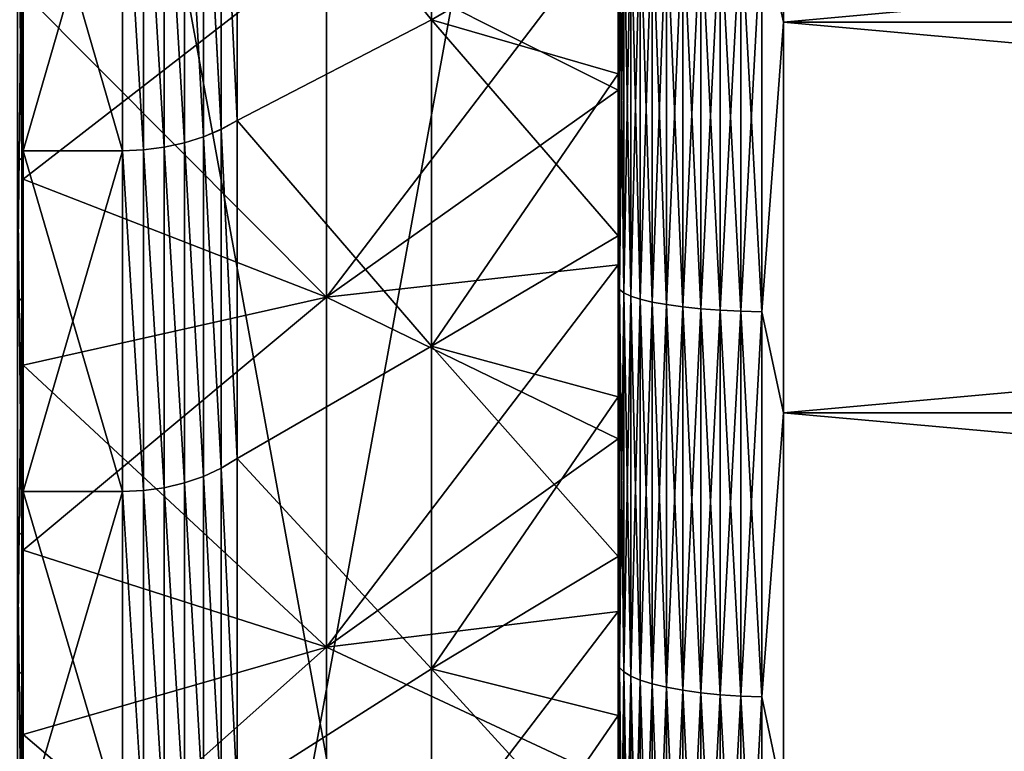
# Model space of a CAD drawing. Header units: metres. Extents: x -2 to 85, y -75 to 96.
# Tile 335 of 444: x 68.34 to 71.32, y 22.98 to 25.2. Entities that reach past the tile are written whole.
import ezdxf

# ---------------------------------------------------------------- set-up
doc = ezdxf.new("R2010")
doc.units = ezdxf.units.M
doc.layers.add('solid_20204500', color=7, linetype='CONTINUOUS')

msp = doc.modelspace()

# ---------------------------------------------------------------- linework, layer by layer
at = {"layer": 'solid_20204500'}
for points in [[(68.349998, 28, 9.005123), (68.349998, 19.787594, 17.906601), (68.349998, 18.844231, 17.443087)], [(68.349998, 18.144573, 9.005123), (68.349998, 28, 9.005123), (68.349998, 18.844231, 17.443087)], [(68.349998, 28, 9.005123), (68.349998, 20.754349, 18.319115), (68.349998, 19.787594, 17.906601)], [(68.349998, 28, 9.005123), (68.349998, 21.741369, 18.679373), (68.349998, 20.754349, 18.319115)], [(68.349998, 28, 9.005123), (68.349998, 22.746552, 18.986609), (68.349998, 21.741369, 18.679373)], [(68.349998, 28, 9.005123), (68.349998, 23.766697, 19.239765), (68.349998, 22.746552, 18.986609)], [(68.349998, 28, 9.005123), (68.349998, 24.798521, 19.438105), (68.349998, 23.766697, 19.239765)], [(68.349998, 28, 9.005123), (68.349998, 25.839821, 19.581205), (68.349998, 24.798521, 19.438105)], [(68.349998, 28, -9.005123), (68.349998, 18.144573, -9.005123), (68.349998, 27.937521, -19.699886)], [(70.150002, 28, 9.036542), (68.349998, 28, 9.005123), (68.349998, 18.144573, 9.005123)], [(70.150002, 28, 9.036542), (68.349998, 18.144573, 9.005123), (70.150002, 18.113153, 9.036542)], [(70.150002, 18.113153, -9.036542), (68.349998, 18.144573, -9.005123), (68.349998, 28, -9.005123)], [(70.150002, 18.113153, -9.036542), (68.349998, 28, -9.005123), (70.150002, 28, -9.036542)], [(70.150002, 28, 9.036542), (70.150002, 18.113153, 9.036542), (70.150002, 27.506592, 18.369175)], [(70.150002, 28, -9.036542), (70.150002, 25.523558, -18.208178), (70.150002, 25.031761, -18.134501)], [(70.150002, 28, -9.036542), (70.150002, 25.031761, -18.134501), (70.150002, 24.541708, -18.047445)], [(70.150002, 28, -9.036542), (70.150002, 24.541708, -18.047445), (70.150002, 24.054199, -17.947178)], [(70.150002, 28, -9.036542), (70.150002, 24.054199, -17.947178), (70.150002, 23.570004, -17.833834)], [(70.150002, 28, -9.036542), (70.150002, 23.570004, -17.833834), (70.150002, 23.088615, -17.707296)], [(70.150002, 28, -9.036542), (70.150002, 23.088615, -17.707296), (70.150002, 22.610867, -17.567806)], [(70.150002, 28, -9.036542), (70.150002, 22.610867, -17.567806), (70.150002, 22.137463, -17.415543)], [(70.150002, 28, -9.036542), (70.150002, 22.137463, -17.415543), (70.150002, 21.667917, -17.250357)], [(70.150002, 28, -9.036542), (70.150002, 21.667917, -17.250357), (70.150002, 21.203083, -17.072565)], [(70.150002, 28, -9.036542), (70.150002, 21.203083, -17.072565), (70.150002, 20.743587, -16.882385)], [(70.150002, 28, -9.036542), (70.150002, 20.743587, -16.882385), (70.150002, 20.288984, -16.679638)], [(70.150002, 28, -9.036542), (70.150002, 20.288984, -16.679638), (70.150002, 19.840128, -16.464724)], [(70.150002, 28, -9.036542), (70.150002, 19.840128, -16.464724), (70.150002, 19.397573, -16.237877)], [(70.150002, 28, -9.036542), (70.150002, 19.397573, -16.237877), (70.150002, 18.960911, -15.998905)], [(70.150002, 28, -9.036542), (70.150002, 18.960911, -15.998905), (70.150002, 18.530994, -15.748288)], [(70.150002, 18.113153, -9.036542), (70.150002, 28, -9.036542), (70.150002, 18.530994, -15.748288)], [(68.349998, 18.144573, -9.005123), (68.349998, 26.887276, -19.668535), (68.349998, 27.937521, -19.699886)], [(70.150002, 18.113153, 9.036542), (70.150002, 27.009253, 18.349085), (70.150002, 27.506592, 18.369175)], [(70.150002, 18.113153, 9.036542), (70.150002, 26.513096, 18.315557), (70.150002, 27.009253, 18.349085)], [(68.349998, 18.144573, -9.005123), (68.349998, 25.839821, -19.581205), (68.349998, 26.887276, -19.668535)], [(70.150002, 18.113153, 9.036542), (70.150002, 26.017612, 18.268559), (70.150002, 26.513096, 18.315557)], [(70.585388, 25.486013, -23.360926), (70.650002, 26.379276, -23.444046), (70.650002, 25.188412, -23.331202)], [(70.585388, 25.486013, 23.360926), (70.650002, 25.188412, 23.331202), (70.650002, 26.379276, 23.444046)], [(83.727272, 25.188412, -23.331202), (70.650002, 25.188412, -23.331202), (70.650002, 26.379276, -23.444046)], [(83.727272, 26.379276, -23.444046), (83.727272, 25.188412, -23.331202), (70.650002, 26.379276, -23.444046)], [(83.727272, 26.379276, 23.444046), (70.650002, 26.379276, 23.444046), (70.650002, 25.188412, 23.331202)], [(83.727272, 25.188412, 23.331202), (83.727272, 26.379276, 23.444046), (70.650002, 25.188412, 23.331202)], [(68.997269, 25.922897, 19.44895), (69.585594, 26.191877, 18.887035), (69.585594, 25.195814, 18.765018)], [(70.150002, 25.523558, 18.208178), (69.585594, 25.195814, 18.765018), (69.585594, 26.191877, 18.887035)], [(70.150002, 18.113153, 9.036542), (70.150002, 25.523558, 18.208178), (70.150002, 26.017612, 18.268559)], [(68.332428, 25.912577, -23.024889), (68.345589, 25.918459, -22.960011), (68.345589, 24.776585, -22.827713)], [(68.332428, 24.767475, -22.892218), (68.332428, 25.912577, -23.024889), (68.345589, 24.776585, -22.827713)], [(68.345589, 24.776585, -22.827713), (68.345589, 25.918459, -22.960011), (68.349998, 25.261267, -22.824179)], [(68.948715, 25.898544, 19.487846), (68.948715, 24.86377, 19.348289), (68.895027, 25.878, 19.520744)], [(68.948715, 24.863758, -19.348288), (68.948715, 25.898533, -19.487844), (68.895027, 25.877983, -19.520742)], [(68.948715, 25.898533, -19.487844), (68.997269, 24.890787, -19.310846), (68.997269, 25.922897, -19.44895)], [(68.948715, 25.898544, 19.487846), (68.997269, 25.922897, 19.44895), (68.997269, 24.890787, 19.310846)], [(68.948715, 25.898544, 19.487846), (68.997269, 24.890787, 19.310846), (68.948715, 24.86377, 19.348289)], [(68.948715, 24.863758, -19.348288), (68.997269, 24.890787, -19.310846), (68.948715, 25.898533, -19.487844)], [(68.997269, 25.922897, -19.44895), (68.997269, 24.890787, -19.310846), (69.585594, 25.195818, -18.76502)], [(68.997269, 24.890787, 19.310846), (68.997269, 25.922897, 19.44895), (69.585594, 25.195814, 18.765018)], [(68.895027, 25.878, 19.520744), (68.895027, 24.840973, 19.379961), (68.837318, 25.861683, 19.5469)], [(68.895027, 24.840956, -19.379959), (68.895027, 25.877983, -19.520742), (68.837318, 25.861675, -19.5469)], [(68.948715, 24.86377, 19.348289), (68.895027, 24.840973, 19.379961), (68.895027, 25.878, 19.520744)], [(68.948715, 24.863758, -19.348288), (68.895027, 25.877983, -19.520742), (68.895027, 24.840956, -19.379959)], [(68.649818, 25.839846, 19.581209), (68.649818, 24.798668, 19.438145), (68.349998, 25.839821, 19.581205)], [(68.649818, 25.839846, -19.581209), (68.349998, 25.839821, -19.581205), (68.349998, 24.798521, -19.438105)], [(68.649818, 24.798668, -19.438145), (68.649818, 25.839846, -19.581209), (68.349998, 24.798521, -19.438105)], [(68.649818, 24.798668, 19.438145), (68.349998, 24.798521, 19.438105), (68.349998, 25.839821, 19.581205)], [(68.349998, 18.144573, -9.005123), (68.349998, 24.798521, -19.438105), (68.349998, 25.839821, -19.581205)], [(68.713669, 24.801579, -19.434475), (68.713669, 25.842485, -19.577381), (68.649818, 25.839846, -19.581209)], [(68.713669, 25.842484, 19.577381), (68.713669, 24.801575, 19.434475), (68.649818, 25.839846, 19.581209)], [(68.713669, 24.801575, 19.434475), (68.649818, 24.798668, 19.438145), (68.649818, 25.839846, 19.581209)], [(68.713669, 24.801579, -19.434475), (68.649818, 25.839846, -19.581209), (68.649818, 24.798668, -19.438145)], [(68.776535, 25.849808, 19.565884), (68.776535, 24.80969, 19.423416), (68.713669, 25.842484, 19.577381)], [(68.776535, 24.809679, -19.423414), (68.776535, 25.849796, -19.565882), (68.713669, 25.842485, -19.577381)], [(68.776535, 24.809679, -19.423414), (68.713669, 25.842485, -19.577381), (68.713669, 24.801579, -19.434475)], [(68.776535, 24.80969, 19.423416), (68.713669, 24.801575, 19.434475), (68.713669, 25.842484, 19.577381)], [(68.837318, 25.861683, 19.5469), (68.837318, 24.822865, 19.405142), (68.776535, 25.849808, 19.565884)], [(68.837318, 24.822859, -19.40514), (68.837318, 25.861675, -19.5469), (68.776535, 25.849796, -19.565882)], [(68.837318, 24.822865, 19.405142), (68.776535, 24.80969, 19.423416), (68.776535, 25.849808, 19.565884)], [(68.837318, 24.822859, -19.40514), (68.776535, 25.849796, -19.565882), (68.776535, 24.809679, -19.423414)], [(68.895027, 24.840973, 19.379961), (68.837318, 24.822865, 19.405142), (68.837318, 25.861683, 19.5469)], [(68.895027, 24.840956, -19.379959), (68.837318, 25.861675, -19.5469), (68.837318, 24.822859, -19.40514)], [(70.150002, 25.545208, -22.868614), (70.150002, 24.958549, -22.798), (70.150002, 25.51301, -20.097153)], [(70.150002, 25.545208, 22.868614), (70.150002, 25.51301, 20.097153), (70.150002, 24.982254, 20.024321)], [(70.150002, 24.958549, 22.798), (70.150002, 25.545208, 22.868614), (70.150002, 24.982254, 20.024321)], [(70.154274, 25.532082, 22.932854), (70.150002, 25.545208, 22.868614), (70.150002, 24.958549, 22.798)], [(70.154274, 25.532082, -22.932854), (70.150002, 24.958549, -22.798), (70.150002, 25.545208, -22.868614)], [(69.267471, 25.425953, -20.930193), (70.150002, 25.51301, -20.097153), (70.150002, 24.982254, -20.024321)], [(69.267471, 24.355864, 20.770628), (70.150002, 24.982254, 20.024321), (70.150002, 25.51301, 20.097153)], [(69.267471, 25.425892, 20.930185), (69.267471, 24.355864, 20.770628), (70.150002, 25.51301, 20.097153)], [(70.150002, 25.031761, -18.134501), (70.150002, 25.523558, -18.208178), (69.585594, 25.195818, -18.76502)], [(70.150002, 25.523558, 18.208178), (70.150002, 25.031761, 18.134501), (69.585594, 25.195814, 18.765018)], [(70.154274, 24.378323, 22.779154), (70.154274, 25.532082, 22.932854), (70.150002, 24.958549, 22.798)], [(70.154274, 25.532082, -22.932854), (70.154274, 24.378323, -22.779154), (70.150002, 24.958549, -22.798)], [(70.150002, 18.113153, 9.036542), (70.150002, 25.031761, 18.134501), (70.150002, 25.523558, 18.208178)], [(70.150002, 24.958549, -22.798), (70.150002, 24.982254, -20.024321), (70.150002, 25.51301, -20.097153)], [(70.167053, 25.525211, 22.996695), (70.154274, 25.532082, 22.932854), (70.154274, 24.378323, 22.779154)], [(70.167053, 24.36824, -22.842566), (70.154274, 24.378323, -22.779154), (70.154274, 25.532082, -22.932854)], [(70.167053, 25.525211, -22.996695), (70.167053, 24.36824, -22.842566), (70.154274, 25.532082, -22.932854)], [(70.167053, 24.36824, 22.842566), (70.167053, 25.525211, 22.996695), (70.154274, 24.378323, 22.779154)], [(70.18811, 25.518578, 23.058329), (70.167053, 25.525211, 22.996695), (70.167053, 24.36824, 22.842566)], [(70.18811, 24.358507, -22.903788), (70.167053, 24.36824, -22.842566), (70.167053, 25.525211, -22.996695)], [(70.18811, 25.518578, -23.058329), (70.18811, 24.358507, -22.903788), (70.167053, 25.525211, -22.996695)], [(70.18811, 24.358507, 22.903788), (70.18811, 25.518578, 23.058329), (70.167053, 24.36824, 22.842566)], [(70.217087, 25.512297, 23.116697), (70.18811, 25.518578, 23.058329), (70.18811, 24.358507, 22.903788)], [(70.217087, 24.349289, -22.961767), (70.18811, 24.358507, -22.903788), (70.18811, 25.518578, -23.058329)], [(70.217087, 25.512297, -23.116697), (70.217087, 24.349289, -22.961767), (70.18811, 25.518578, -23.058329)], [(70.217087, 24.349289, 22.961767), (70.217087, 25.512297, 23.116697), (70.18811, 24.358507, 22.903788)], [(70.253479, 25.506474, 23.170805), (70.217087, 25.512297, 23.116697), (70.217087, 24.349289, 22.961767)], [(70.253479, 24.340744, -23.015509), (70.217087, 24.349289, -22.961767), (70.217087, 25.512297, -23.116697)], [(70.253479, 25.506474, -23.170805), (70.253479, 24.340744, -23.015509), (70.217087, 25.512297, -23.116697)], [(70.253479, 24.340744, 23.015509), (70.253479, 25.506474, 23.170805), (70.217087, 24.349289, 22.961767)], [(70.296677, 25.501209, 23.219719), (70.253479, 25.506474, 23.170805), (70.253479, 24.340744, 23.015509)], [(70.296677, 24.333019, -23.064096), (70.253479, 24.340744, -23.015509), (70.253479, 25.506474, -23.170805)], [(70.296677, 25.501209, -23.219719), (70.296677, 24.333019, -23.064096), (70.253479, 25.506474, -23.170805)], [(68.332428, 24.341312, 22.827984), (68.345589, 24.351622, 22.76366), (68.345589, 25.490833, 22.917219)], [(68.332428, 25.483742, 22.981977), (68.332428, 24.341312, 22.827984), (68.345589, 25.490833, 22.917219)], [(68.345589, 25.490833, 22.917219), (68.345589, 24.351622, 22.76366), (68.349998, 25.423958, 22.843109)], [(70.296677, 24.333019, 23.064096), (70.296677, 25.501209, 23.219719), (70.253479, 24.340744, 23.015509)], [(70.345932, 25.496595, 23.262602), (70.296677, 25.501209, 23.219719), (70.296677, 24.333019, 23.064096)], [(70.345932, 24.326246, -23.106691), (70.296677, 24.333019, -23.064096), (70.296677, 25.501209, -23.219719)], [(70.345932, 25.496595, -23.262602), (70.345932, 24.326246, -23.106691), (70.296677, 25.501209, -23.219719)], [(70.345932, 24.326246, 23.106691), (70.345932, 25.496595, 23.262602), (70.296677, 24.333019, 23.064096)], [(70.400398, 25.492708, 23.298719), (70.345932, 25.496595, 23.262602), (70.345932, 24.326246, 23.106691)], [(70.400398, 24.320543, -23.142567), (70.345932, 24.326246, -23.106691), (70.345932, 25.496595, -23.262602)], [(70.400398, 25.492708, -23.298719), (70.400398, 24.320543, -23.142567), (70.345932, 25.496595, -23.262602)], [(70.400398, 24.320543, 23.142567), (70.400398, 25.492708, 23.298719), (70.345932, 24.326246, 23.106691)], [(70.459145, 25.489616, 23.327452), (70.400398, 25.492708, 23.298719), (70.400398, 24.320543, 23.142567)], [(70.459145, 24.316006, -23.171106), (70.400398, 24.320543, -23.142567), (70.400398, 25.492708, -23.298719)], [(70.459145, 25.489616, -23.327452), (70.459145, 24.316006, -23.171106), (70.400398, 25.492708, -23.298719)], [(70.459145, 24.316006, 23.171106), (70.459145, 25.489616, 23.327452), (70.400398, 24.320543, 23.142567)], [(70.521156, 25.487371, 23.348307), (70.459145, 25.489616, 23.327452), (70.459145, 24.316006, 23.171106)], [(70.521156, 24.312712, -23.191822), (70.459145, 24.316006, -23.171106), (70.459145, 25.489616, -23.327452)], [(70.521156, 25.487371, -23.348307), (70.521156, 24.312712, -23.191822), (70.459145, 25.489616, -23.327452)], [(70.521156, 24.312712, 23.191822), (70.521156, 25.487371, 23.348307), (70.459145, 24.316006, 23.171106)], [(70.585388, 25.486013, 23.360926), (70.521156, 25.487371, 23.348307), (70.521156, 24.312712, 23.191822)], [(70.585388, 24.310719, -23.204357), (70.521156, 24.312712, -23.191822), (70.521156, 25.487371, -23.348307)], [(70.585388, 25.486013, -23.360926), (70.585388, 24.310719, -23.204357), (70.521156, 25.487371, -23.348307)], [(70.585388, 24.310719, 23.204357), (70.585388, 25.486013, 23.360926), (70.521156, 24.312712, 23.191822)], [(70.585388, 25.486013, -23.360926), (70.650002, 25.188412, -23.331202), (70.585388, 24.310719, -23.204357)], [(70.585388, 24.310719, 23.204357), (70.650002, 25.188412, 23.331202), (70.585388, 25.486013, 23.360926)], [(68.345589, 24.351622, 22.76366), (68.349998, 24.836245, 22.769156), (68.349998, 25.423958, 22.843109)], [(69.267471, 24.355925, -20.770639), (68.349998, 25.278828, -21.717052), (69.267471, 25.425953, -20.930193)], [(69.267471, 25.425892, 20.930185), (68.349998, 25.278828, 21.717052), (68.349998, 24.71311, 21.638653)], [(69.267471, 25.425892, 20.930185), (68.349998, 24.71311, 21.638653), (69.267471, 24.355864, 20.770628)], [(68.349998, 25.278828, 21.717052), (68.349998, 25.423958, 22.843109), (68.349998, 24.836245, 22.769156)], [(69.267471, 24.355925, -20.770639), (69.267471, 25.425953, -20.930193), (70.150002, 24.982254, -20.024321)], [(68.349998, 25.278828, -21.717052), (68.349998, 24.71311, -21.638653), (68.349998, 25.261267, -22.824179)], [(68.349998, 24.71311, 21.638653), (68.349998, 25.278828, 21.717052), (68.349998, 24.836245, 22.769156)], [(69.267471, 24.355925, -20.770639), (68.349998, 24.71311, -21.638653), (68.349998, 25.278828, -21.717052)], [(68.345589, 24.776585, -22.827713), (68.349998, 25.261267, -22.824179), (68.349998, 24.674538, -22.74612)], [(68.349998, 24.71311, -21.638653), (68.349998, 24.674538, -22.74612), (68.349998, 25.261267, -22.824179)], [(68.997269, 24.890787, -19.310846), (69.585594, 24.2076, -18.590511), (69.585594, 25.195818, -18.76502)], [(68.997269, 24.890787, 19.310846), (69.585594, 25.195814, 18.765018), (69.585594, 24.207596, 18.590509)], [(70.150002, 25.031761, -18.134501), (69.585594, 25.195818, -18.76502), (69.585594, 24.2076, -18.590511)], [(70.150002, 24.541708, 18.047445), (69.585594, 24.207596, 18.590509), (69.585594, 25.195814, 18.765018)], [(70.150002, 25.031761, 18.134501), (70.150002, 24.541708, 18.047445), (69.585594, 25.195814, 18.765018)], [(70.585388, 24.310719, -23.204357), (70.650002, 25.188412, -23.331202), (70.650002, 24.004831, -23.157906)], [(70.585388, 24.310719, 23.204357), (70.650002, 24.004831, 23.157906), (70.650002, 25.188412, 23.331202)], [(83.727272, 24.004831, -23.157906), (70.650002, 24.004831, -23.157906), (70.650002, 25.188412, -23.331202)], [(83.727272, 25.188412, -23.331202), (83.727272, 24.004831, -23.157906), (70.650002, 25.188412, -23.331202)], [(83.727272, 25.188412, 23.331202), (70.650002, 25.188412, 23.331202), (70.650002, 24.004831, 23.157906)], [(83.727272, 24.004831, 23.157906), (83.727272, 25.188412, 23.331202), (70.650002, 24.004831, 23.157906)], [(70.150002, 24.541708, -18.047445), (70.150002, 25.031761, -18.134501), (69.585594, 24.2076, -18.590511)], [(70.150002, 18.113153, 9.036542), (70.150002, 24.541708, 18.047445), (70.150002, 25.031761, 18.134501)], [(69.267471, 24.355925, -20.770639), (70.150002, 24.982254, -20.024321), (70.150002, 24.453148, -19.937399)], [(69.267471, 24.355864, 20.770628), (70.150002, 24.453148, 19.937399), (70.150002, 24.982254, 20.024321)], [(70.150002, 24.958549, -22.798), (70.150002, 24.453148, -19.937399), (70.150002, 24.982254, -20.024321)], [(70.150002, 24.958549, 22.798), (70.150002, 24.982254, 20.024321), (70.150002, 24.453148, 19.937399)], [(70.150002, 24.958549, -22.798), (70.150002, 24.374096, -22.712393), (70.150002, 24.453148, -19.937399)], [(70.150002, 24.374096, 22.712393), (70.150002, 24.958549, 22.798), (70.150002, 24.453148, 19.937399)], [(70.154274, 24.378323, 22.779154), (70.150002, 24.958549, 22.798), (70.150002, 24.374096, 22.712393)], [(70.154274, 24.378323, -22.779154), (70.150002, 24.374096, -22.712393), (70.150002, 24.958549, -22.798)], [(68.948715, 24.863758, -19.348288), (68.997269, 23.867489, -19.118011), (68.997269, 24.890787, -19.310846)], [(68.948715, 24.86377, 19.348289), (68.997269, 24.890787, 19.310846), (68.997269, 23.867489, 19.118011)], [(68.997269, 24.890787, -19.310846), (68.997269, 23.867489, -19.118011), (69.585594, 24.2076, -18.590511)], [(68.997269, 23.867489, 19.118011), (68.997269, 24.890787, 19.310846), (69.585594, 24.207596, 18.590509)], [(68.948715, 24.86377, 19.348289), (68.948715, 23.837894, 19.153828), (68.895027, 24.840973, 19.379961)], [(68.948715, 23.837883, -19.153826), (68.948715, 24.863758, -19.348288), (68.895027, 24.840956, -19.379959)], [(68.948715, 24.86377, 19.348289), (68.997269, 23.867489, 19.118011), (68.948715, 23.837894, 19.153828)], [(68.948715, 23.837883, -19.153826), (68.997269, 23.867489, -19.118011), (68.948715, 24.863758, -19.348288)], [(68.345589, 24.351622, 22.76366), (68.349998, 24.251068, 22.680172), (68.349998, 24.836245, 22.769156)], [(68.349998, 24.71311, 21.638653), (68.349998, 24.836245, 22.769156), (68.349998, 24.251068, 22.680172)], [(68.837318, 24.822865, 19.405142), (68.837318, 23.793079, 19.208216), (68.776535, 24.80969, 19.423416)], [(68.837318, 23.793074, -19.208214), (68.837318, 24.822859, -19.40514), (68.776535, 24.809679, -19.423414)], [(68.895027, 24.840973, 19.379961), (68.895027, 23.81292, 19.184126), (68.837318, 24.822865, 19.405142)], [(68.895027, 23.812901, -19.184122), (68.895027, 24.840956, -19.379959), (68.837318, 24.822859, -19.40514)], [(68.895027, 23.81292, 19.184126), (68.837318, 23.793079, 19.208216), (68.837318, 24.822865, 19.405142)], [(68.895027, 23.812901, -19.184122), (68.837318, 24.822859, -19.40514), (68.837318, 23.793074, -19.208214)], [(68.948715, 23.837894, 19.153828), (68.895027, 23.81292, 19.184126), (68.895027, 24.840973, 19.379961)], [(68.948715, 23.837883, -19.153826), (68.895027, 24.840956, -19.379959), (68.895027, 23.812901, -19.184122)], [(68.649818, 24.798668, 19.438145), (68.649818, 23.766602, 19.239759), (68.349998, 24.798521, 19.438105)], [(68.649818, 24.798668, -19.438145), (68.349998, 24.798521, -19.438105), (68.349998, 23.766697, -19.239765)], [(68.649818, 23.766602, -19.239759), (68.649818, 24.798668, -19.438145), (68.349998, 23.766697, -19.239765)], [(68.649818, 23.766602, 19.239759), (68.349998, 23.766697, 19.239765), (68.349998, 24.798521, 19.438105)], [(68.349998, 18.144573, -9.005123), (68.349998, 23.766697, -19.239765), (68.349998, 24.798521, -19.438105)], [(68.713669, 23.769772, -19.236265), (68.713669, 24.801579, -19.434475), (68.649818, 24.798668, -19.438145)], [(68.713669, 24.801575, 19.434475), (68.713669, 23.769768, 19.236265), (68.649818, 24.798668, 19.438145)], [(68.713669, 23.769768, 19.236265), (68.649818, 23.766602, 19.239759), (68.649818, 24.798668, 19.438145)], [(68.713669, 23.769772, -19.236265), (68.649818, 24.798668, -19.438145), (68.649818, 23.766602, -19.239759)], [(68.776535, 24.80969, 19.423416), (68.776535, 23.778648, 19.225695), (68.713669, 24.801575, 19.434475)], [(68.776535, 23.778637, -19.225693), (68.776535, 24.809679, -19.423414), (68.713669, 24.801579, -19.434475)], [(68.776535, 23.778637, -19.225693), (68.713669, 24.801579, -19.434475), (68.713669, 23.769772, -19.236265)], [(68.776535, 23.778648, 19.225695), (68.713669, 23.769768, 19.236265), (68.713669, 24.801575, 19.434475)], [(68.837318, 23.793079, 19.208216), (68.776535, 23.778648, 19.225695), (68.776535, 24.80969, 19.423416)], [(68.837318, 23.793074, -19.208214), (68.776535, 24.809679, -19.423414), (68.776535, 23.778637, -19.225693)], [(68.332428, 24.767475, -22.892218), (68.345589, 24.776585, -22.827713), (68.345589, 23.642723, -22.638662)], [(68.332428, 23.630411, -22.702633), (68.332428, 24.767475, -22.892218), (68.345589, 23.642723, -22.638662)], [(68.345589, 24.776585, -22.827713), (68.349998, 24.674538, -22.74612), (68.349998, 24.090015, -22.652948)], [(68.345589, 23.642723, -22.638662), (68.345589, 24.776585, -22.827713), (68.349998, 24.090015, -22.652948)], [(68.349998, 24.71311, -21.638653), (68.349998, 24.149874, -21.545584), (68.349998, 24.674538, -22.74612)], [(68.349998, 24.149874, 21.545584), (68.349998, 24.71311, 21.638653), (68.349998, 24.251068, 22.680172)], [(69.267471, 24.355925, -20.770639), (68.349998, 24.149874, -21.545584), (68.349998, 24.71311, -21.638653)], [(69.267471, 24.355864, 20.770628), (68.349998, 24.71311, 21.638653), (68.349998, 24.149874, 21.545584)], [(68.349998, 24.149874, -21.545584), (68.349998, 24.090015, -22.652948), (68.349998, 24.674538, -22.74612)], [(70.150002, 24.054199, -17.947178), (70.150002, 24.541708, -18.047445), (69.585594, 24.2076, -18.590511)], [(70.150002, 24.541708, 18.047445), (70.150002, 24.054199, 17.947178), (69.585594, 24.207596, 18.590509)], [(70.150002, 18.113153, 9.036542), (70.150002, 24.054199, 17.947178), (70.150002, 24.541708, 18.047445)], [(69.267471, 24.355925, -20.770639), (70.150002, 24.453148, -19.937399), (70.150002, 23.926767, -19.836569)], [(69.267471, 23.295425, 20.556402), (70.150002, 23.926767, 19.836569), (70.150002, 24.453148, 19.937399)], [(69.267471, 24.355864, 20.770628), (69.267471, 23.295425, 20.556402), (70.150002, 24.453148, 19.937399)], [(70.150002, 24.374096, -22.712393), (70.150002, 23.926767, -19.836569), (70.150002, 24.453148, -19.937399)], [(70.150002, 24.374096, 22.712393), (70.150002, 24.453148, 19.937399), (70.150002, 23.926767, 19.836569)], [(70.154274, 24.378323, 22.779154), (70.150002, 24.374096, 22.712393), (70.150002, 23.792315, 22.611832)], [(70.154274, 23.233786, 22.567446), (70.154274, 24.378323, 22.779154), (70.150002, 23.792315, 22.611832)], [(70.154274, 24.378323, -22.779154), (70.154274, 23.233786, -22.567446), (70.150002, 24.374096, -22.712393)], [(70.150002, 24.374096, -22.712393), (70.150002, 23.792316, -22.611832), (70.150002, 23.926767, -19.836569)], [(70.150002, 23.792315, 22.611832), (70.150002, 24.374096, 22.712393), (70.150002, 23.926767, 19.836569)], [(70.154274, 23.233786, -22.567446), (70.150002, 23.792316, -22.611832), (70.150002, 24.374096, -22.712393)], [(70.167053, 24.36824, 22.842566), (70.154274, 24.378323, 22.779154), (70.154274, 23.233786, 22.567446)], [(70.167053, 23.220518, -22.630268), (70.154274, 23.233786, -22.567446), (70.154274, 24.378323, -22.779154)], [(70.167053, 24.36824, -22.842566), (70.167053, 23.220518, -22.630268), (70.154274, 24.378323, -22.779154)], [(68.332428, 23.207979, 22.617237), (68.345589, 23.221483, 22.553507), (68.345589, 24.351622, 22.76366)], [(68.332428, 24.341312, 22.827984), (68.332428, 23.207979, 22.617237), (68.345589, 24.351622, 22.76366)], [(68.345589, 24.351622, 22.76366), (68.345589, 23.221483, 22.553507), (68.349998, 24.251068, 22.680172)], [(69.267471, 23.295486, -20.556417), (68.349998, 24.149874, -21.545584), (69.267471, 24.355925, -20.770639)], [(69.267471, 24.355864, 20.770628), (68.349998, 24.149874, 21.545584), (68.349998, 23.589489, 21.437876)], [(69.267471, 24.355864, 20.770628), (68.349998, 23.589489, 21.437876), (69.267471, 23.295425, 20.556402)], [(69.267471, 23.295486, -20.556417), (69.267471, 24.355925, -20.770639), (70.150002, 23.926767, -19.836569)], [(70.167053, 23.220518, 22.630268), (70.167053, 24.36824, 22.842566), (70.154274, 23.233786, 22.567446)], [(70.18811, 24.358507, 22.903788), (70.167053, 24.36824, 22.842566), (70.167053, 23.220518, 22.630268)], [(70.18811, 23.207708, -22.69092), (70.167053, 23.220518, -22.630268), (70.167053, 24.36824, -22.842566)], [(70.18811, 24.358507, -22.903788), (70.18811, 23.207708, -22.69092), (70.167053, 24.36824, -22.842566)], [(70.18811, 23.207708, 22.69092), (70.18811, 24.358507, 22.903788), (70.167053, 23.220518, 22.630268)], [(70.217087, 24.349289, 22.961767), (70.18811, 24.358507, 22.903788), (70.18811, 23.207708, 22.69092)], [(70.217087, 23.195578, -22.748362), (70.18811, 23.207708, -22.69092), (70.18811, 24.358507, -22.903788)], [(70.217087, 24.349289, -22.961767), (70.217087, 23.195578, -22.748362), (70.18811, 24.358507, -22.903788)], [(70.217087, 23.195578, 22.748362), (70.217087, 24.349289, 22.961767), (70.18811, 23.207708, 22.69092)], [(70.253479, 24.340744, 23.015509), (70.217087, 24.349289, 22.961767), (70.217087, 23.195578, 22.748362)], [(70.253479, 23.184332, -22.801605), (70.217087, 23.195578, -22.748362), (70.217087, 24.349289, -22.961767)], [(70.253479, 24.340744, -23.015509), (70.253479, 23.184332, -22.801605), (70.217087, 24.349289, -22.961767)], [(70.253479, 23.184332, 22.801605), (70.253479, 24.340744, 23.015509), (70.217087, 23.195578, 22.748362)], [(70.296677, 24.333019, 23.064096), (70.253479, 24.340744, 23.015509), (70.253479, 23.184332, 22.801605)], [(70.296677, 23.174166, -22.849739), (70.253479, 23.184332, -22.801605), (70.253479, 24.340744, -23.015509)], [(70.296677, 24.333019, -23.064096), (70.296677, 23.174166, -22.849739), (70.253479, 24.340744, -23.015509)], [(70.296677, 23.174166, 22.849739), (70.296677, 24.333019, 23.064096), (70.253479, 23.184332, 22.801605)], [(70.345932, 24.326246, 23.106691), (70.296677, 24.333019, 23.064096), (70.296677, 23.174166, 22.849739)], [(70.345932, 23.165253, -22.891939), (70.296677, 23.174166, -22.849739), (70.296677, 24.333019, -23.064096)], [(70.345932, 24.326246, -23.106691), (70.345932, 23.165253, -22.891939), (70.296677, 24.333019, -23.064096)], [(70.345932, 23.165253, 22.891939), (70.345932, 24.326246, 23.106691), (70.296677, 23.174166, 22.849739)], [(70.400398, 24.320543, 23.142567), (70.345932, 24.326246, 23.106691), (70.345932, 23.165253, 22.891939)], [(70.400398, 23.157747, -22.927481), (70.345932, 23.165253, -22.891939), (70.345932, 24.326246, -23.106691)], [(70.400398, 24.320543, -23.142567), (70.400398, 23.157747, -22.927481), (70.345932, 24.326246, -23.106691)], [(70.400398, 23.157747, 22.927481), (70.400398, 24.320543, 23.142567), (70.345932, 23.165253, 22.891939)], [(70.459145, 24.316006, 23.171106), (70.400398, 24.320543, 23.142567), (70.400398, 23.157747, 22.927481)], [(70.459145, 23.151775, -22.955755), (70.400398, 23.157747, -22.927481), (70.400398, 24.320543, -23.142567)], [(70.459145, 24.316006, -23.171106), (70.459145, 23.151775, -22.955755), (70.400398, 24.320543, -23.142567)], [(70.459145, 23.151775, 22.955755), (70.459145, 24.316006, 23.171106), (70.400398, 23.157747, 22.927481)], [(70.521156, 24.312712, 23.191822), (70.459145, 24.316006, 23.171106), (70.459145, 23.151775, 22.955755)], [(70.521156, 23.147442, -22.976278), (70.459145, 23.151775, -22.955755), (70.459145, 24.316006, -23.171106)], [(70.521156, 24.312712, -23.191822), (70.521156, 23.147442, -22.976278), (70.459145, 24.316006, -23.171106)], [(70.521156, 23.147442, 22.976278), (70.521156, 24.312712, 23.191822), (70.459145, 23.151775, 22.955755)], [(70.585388, 24.310719, 23.204357), (70.521156, 24.312712, 23.191822), (70.521156, 23.147442, 22.976278)], [(70.585388, 23.144817, -22.988697), (70.521156, 23.147442, -22.976278), (70.521156, 24.312712, -23.191822)], [(70.585388, 24.310719, -23.204357), (70.585388, 23.144817, -22.988697), (70.521156, 24.312712, -23.191822)], [(70.585388, 23.144817, 22.988697), (70.585388, 24.310719, 23.204357), (70.521156, 23.147442, 22.976278)], [(70.585388, 24.310719, -23.204357), (70.650002, 24.004831, -23.157906), (70.585388, 23.144817, -22.988697)], [(70.585388, 23.144817, 22.988697), (70.650002, 24.004831, 23.157906), (70.585388, 24.310719, 23.204357)], [(68.345589, 23.221483, 22.553507), (68.349998, 23.668375, 22.576117), (68.349998, 24.251068, 22.680172)], [(68.349998, 24.149874, 21.545584), (68.349998, 24.251068, 22.680172), (68.349998, 23.668375, 22.576117)], [(68.997269, 23.867489, -19.118011), (69.585594, 23.22999, -18.363998), (69.585594, 24.2076, -18.590511)], [(68.997269, 23.867489, 19.118011), (69.585594, 24.207596, 18.590509), (69.585594, 23.229986, 18.363997)], [(70.150002, 24.054199, -17.947178), (69.585594, 24.2076, -18.590511), (69.585594, 23.22999, -18.363998)], [(70.150002, 23.570004, 17.833834), (69.585594, 23.229986, 18.363997), (69.585594, 24.207596, 18.590509)], [(70.150002, 24.054199, 17.947178), (70.150002, 23.570004, 17.833834), (69.585594, 24.207596, 18.590509)], [(68.349998, 24.149874, -21.545584), (68.349998, 23.589489, -21.437876), (68.349998, 24.090015, -22.652948)], [(68.349998, 23.589489, 21.437876), (68.349998, 24.149874, 21.545584), (68.349998, 23.668375, 22.576117)], [(69.267471, 23.295486, -20.556417), (68.349998, 23.589489, -21.437876), (68.349998, 24.149874, -21.545584)], [(68.345589, 23.642723, -22.638662), (68.349998, 24.090015, -22.652948), (68.349998, 23.507765, -22.544708)], [(68.349998, 23.589489, -21.437876), (68.349998, 23.507765, -22.544708), (68.349998, 24.090015, -22.652948)], [(70.150002, 23.570004, -17.833834), (70.150002, 24.054199, -17.947178), (69.585594, 23.22999, -18.363998)], [(70.150002, 18.113153, 9.036542), (70.150002, 23.570004, 17.833834), (70.150002, 24.054199, 17.947178)], [(70.585388, 23.144817, -22.988697), (70.650002, 24.004831, -23.157906), (70.650002, 22.831602, -22.924608)], [(70.585388, 23.144817, 22.988697), (70.650002, 22.831602, 22.924608), (70.650002, 24.004831, 23.157906)], [(83.727272, 22.831602, -22.924608), (70.650002, 22.831602, -22.924608), (70.650002, 24.004831, -23.157906)], [(83.727272, 24.004831, -23.157906), (83.727272, 22.831602, -22.924608), (70.650002, 24.004831, -23.157906)], [(83.727272, 24.004831, 23.157906), (70.650002, 24.004831, 23.157906), (70.650002, 22.831602, 22.924608)], [(83.727272, 22.831602, 22.924608), (83.727272, 24.004831, 23.157906), (70.650002, 22.831602, 22.924608)], [(69.267471, 23.295486, -20.556417), (70.150002, 23.926767, -19.836569), (70.150002, 23.403454, -19.721867)], [(69.267471, 23.295425, 20.556402), (70.150002, 23.403454, 19.721867), (70.150002, 23.926767, 19.836569)], [(70.150002, 23.792316, -22.611832), (70.150002, 23.403454, -19.721867), (70.150002, 23.926767, -19.836569)], [(70.150002, 23.792315, 22.611832), (70.150002, 23.926767, 19.836569), (70.150002, 23.403454, 19.721867)], [(68.948715, 23.837883, -19.153826), (68.997269, 22.855904, -18.870991), (68.997269, 23.867489, -19.118011)], [(68.948715, 23.837894, 19.153828), (68.997269, 23.867489, 19.118011), (68.997269, 22.855904, 18.870991)], [(68.997269, 23.867489, -19.118011), (68.997269, 22.855904, -18.870991), (69.585594, 23.22999, -18.363998)], [(68.997269, 22.855904, 18.870991), (68.997269, 23.867489, 19.118011), (69.585594, 23.229986, 18.363997)], [(68.948715, 23.837894, 19.153828), (68.948715, 22.82383, 18.905014), (68.895027, 23.81292, 19.184126)], [(68.948715, 22.823818, -18.90501), (68.948715, 23.837883, -19.153826), (68.895027, 23.812901, -19.184122)], [(68.948715, 23.837894, 19.153828), (68.997269, 22.855904, 18.870991), (68.948715, 22.82383, 18.905014)], [(68.948715, 22.823818, -18.90501), (68.997269, 22.855904, -18.870991), (68.948715, 23.837883, -19.153826)], [(68.895027, 23.81292, 19.184126), (68.895027, 22.796761, 18.933796), (68.837318, 23.793079, 19.208216)], [(68.895027, 22.796741, -18.933792), (68.895027, 23.812901, -19.184122), (68.837318, 23.793074, -19.208214)], [(68.948715, 22.82383, 18.905014), (68.895027, 22.796761, 18.933796), (68.895027, 23.81292, 19.184126)], [(68.948715, 22.823818, -18.90501), (68.895027, 23.812901, -19.184122), (68.895027, 22.796741, -18.933792)], [(68.776535, 23.778648, 19.225695), (68.776535, 22.759615, 18.973284), (68.713669, 23.769768, 19.236265)], [(68.776535, 22.759604, -18.97328), (68.776535, 23.778637, -19.225693), (68.713669, 23.769772, -19.236265)], [(68.837318, 23.793079, 19.208216), (68.837318, 22.775255, 18.95668), (68.776535, 23.778648, 19.225695)], [(68.837318, 22.775249, -18.956678), (68.837318, 23.793074, -19.208214), (68.776535, 23.778637, -19.225693)], [(68.837318, 22.775255, 18.95668), (68.776535, 22.759615, 18.973284), (68.776535, 23.778648, 19.225695)], [(68.837318, 22.775249, -18.956678), (68.776535, 23.778637, -19.225693), (68.776535, 22.759604, -18.97328)], [(68.895027, 22.796761, 18.933796), (68.837318, 22.775255, 18.95668), (68.837318, 23.793079, 19.208216)], [(68.895027, 22.796741, -18.933792), (68.837318, 23.793074, -19.208214), (68.837318, 22.775249, -18.956678)], [(70.150002, 23.792316, -22.611832), (70.150002, 23.212828, -22.496271), (70.150002, 23.403454, -19.721867)], [(70.154274, 23.233786, -22.567446), (70.150002, 23.212828, -22.496271), (70.150002, 23.792316, -22.611832)], [(70.150002, 23.212828, 22.496271), (70.150002, 23.792315, 22.611832), (70.150002, 23.403454, 19.721867)], [(70.154274, 23.233786, 22.567446), (70.150002, 23.792315, 22.611832), (70.150002, 23.212828, 22.496271)], [(68.649818, 22.746582, 18.986616), (68.349998, 22.746552, 18.986609), (68.349998, 23.766697, 19.239765)], [(68.649818, 23.766602, 19.239759), (68.649818, 22.746582, 18.986616), (68.349998, 23.766697, 19.239765)], [(68.349998, 18.144573, -9.005123), (68.349998, 22.746552, -18.986609), (68.349998, 23.766697, -19.239765)], [(68.649818, 23.766602, -19.239759), (68.349998, 23.766697, -19.239765), (68.349998, 22.746552, -18.986609)], [(68.649818, 22.746582, -18.986616), (68.649818, 23.766602, -19.239759), (68.349998, 22.746552, -18.986609)], [(68.713669, 22.750002, -18.983315), (68.713669, 23.769772, -19.236265), (68.649818, 23.766602, -19.239759)], [(68.713669, 23.769768, 19.236265), (68.713669, 22.75, 18.983315), (68.649818, 23.766602, 19.239759)], [(68.713669, 22.75, 18.983315), (68.649818, 22.746582, 18.986616), (68.649818, 23.766602, 19.239759)], [(68.713669, 22.750002, -18.983315), (68.649818, 23.766602, -19.239759), (68.649818, 22.746582, -18.986616)], [(68.776535, 22.759604, -18.97328), (68.713669, 23.769772, -19.236265), (68.713669, 22.750002, -18.983315)], [(68.776535, 22.759615, 18.973284), (68.713669, 22.75, 18.983315), (68.713669, 23.769768, 19.236265)], [(68.345589, 23.221483, 22.553507), (68.349998, 23.088232, 22.457039), (68.349998, 23.668375, 22.576117)], [(68.349998, 23.589489, 21.437876), (68.349998, 23.668375, 22.576117), (68.349998, 23.088232, 22.457039)], [(68.332428, 23.630411, -22.702633), (68.345589, 23.642723, -22.638662), (68.345589, 22.519695, -22.393328)], [(68.332428, 22.50421, -22.456606), (68.332428, 23.630411, -22.702633), (68.345589, 22.519695, -22.393328)], [(68.345589, 23.642723, -22.638662), (68.349998, 23.507765, -22.544708), (68.349998, 22.928921, -22.421616)], [(68.345589, 22.519695, -22.393328), (68.345589, 23.642723, -22.638662), (68.349998, 22.928921, -22.421616)], [(68.349998, 23.589489, -21.437876), (68.349998, 23.03163, -21.315493), (68.349998, 23.507765, -22.544708)], [(68.349998, 23.03163, 21.315493), (68.349998, 23.589489, 21.437876), (68.349998, 23.088232, 22.457039)], [(69.267471, 23.295486, -20.556417), (68.349998, 23.03163, -21.315493), (68.349998, 23.589489, -21.437876)], [(69.267471, 23.295425, 20.556402), (68.349998, 23.589489, 21.437876), (68.349998, 23.03163, 21.315493)], [(70.150002, 23.088615, -17.707296), (70.150002, 23.570004, -17.833834), (69.585594, 23.22999, -18.363998)], [(70.150002, 23.570004, 17.833834), (70.150002, 23.088615, 17.707296), (69.585594, 23.229986, 18.363997)], [(70.150002, 18.113153, 9.036542), (70.150002, 23.088615, 17.707296), (70.150002, 23.570004, 17.833834)], [(68.349998, 23.03163, -21.315493), (68.349998, 22.928921, -22.421616), (68.349998, 23.507765, -22.544708)], [(69.267471, 23.295486, -20.556417), (70.150002, 23.403454, -19.721867), (70.150002, 22.882908, -19.59325)], [(69.267471, 22.24737, 20.288074), (70.150002, 22.882908, 19.59325), (70.150002, 23.403454, 19.721867)], [(69.267471, 23.295425, 20.556402), (69.267471, 22.24737, 20.288074), (70.150002, 23.403454, 19.721867)], [(70.150002, 23.212828, -22.496271), (70.150002, 22.882908, -19.59325), (70.150002, 23.403454, -19.721867)], [(70.150002, 23.212828, 22.496271), (70.150002, 23.403454, 19.721867), (70.150002, 22.882908, 19.59325)], [(69.267471, 22.247431, -20.288092), (68.349998, 23.03163, -21.315493), (69.267471, 23.295486, -20.556417)], [(69.267471, 23.295425, 20.556402), (68.349998, 23.03163, 21.315493), (68.349998, 22.4774, 21.178682)], [(69.267471, 23.295425, 20.556402), (68.349998, 22.4774, 21.178682), (69.267471, 22.24737, 20.288074)], [(69.267471, 22.247431, -20.288092), (69.267471, 23.295486, -20.556417), (70.150002, 22.882908, -19.59325)], [(68.332428, 22.086561, 22.35026), (68.345589, 22.103224, 22.287281), (68.345589, 23.221483, 22.553507)], [(68.332428, 23.207979, 22.617237), (68.332428, 22.086561, 22.35026), (68.345589, 23.221483, 22.553507)], [(68.345589, 23.221483, 22.553507), (68.345589, 22.103224, 22.287281), (68.349998, 23.088232, 22.457039)], [(68.997269, 22.855904, -18.870991), (69.585594, 22.265724, -18.086113), (69.585594, 23.22999, -18.363998)], [(68.997269, 22.855904, 18.870991), (69.585594, 23.229986, 18.363997), (69.585594, 22.26572, 18.086111)], [(70.150002, 23.088615, -17.707296), (69.585594, 23.22999, -18.363998), (69.585594, 22.265724, -18.086113)], [(70.150002, 22.610867, 17.567806), (69.585594, 22.26572, 18.086111), (69.585594, 23.229986, 18.363997)], [(70.150002, 23.088615, 17.707296), (70.150002, 22.610867, 17.567806), (69.585594, 23.229986, 18.363997)], [(70.154274, 23.233786, 22.567446), (70.150002, 23.212828, 22.496271), (70.150002, 22.636721, 22.365938)], [(70.154274, 22.101387, 22.298267), (70.154274, 23.233786, 22.567446), (70.150002, 22.636721, 22.365938)], [(70.154274, 23.233786, -22.567446), (70.154274, 22.101387, -22.298267), (70.150002, 23.212828, -22.496271)], [(70.150002, 23.212828, -22.496271), (70.150002, 22.636721, -22.365938), (70.150002, 22.882908, -19.59325)], [(70.150002, 22.636721, 22.365938), (70.150002, 23.212828, 22.496271), (70.150002, 22.882908, 19.59325)], [(70.154274, 22.101387, -22.298267), (70.150002, 22.636721, -22.365938), (70.150002, 23.212828, -22.496271)], [(70.167053, 23.220518, 22.630268), (70.154274, 23.233786, 22.567446), (70.154274, 22.101387, 22.298267)], [(70.167053, 22.084967, -22.360342), (70.154274, 22.101387, -22.298267), (70.154274, 23.233786, -22.567446)], [(70.167053, 23.220518, -22.630268), (70.167053, 22.084967, -22.360342), (70.154274, 23.233786, -22.567446)], [(70.167053, 22.084967, 22.360342), (70.167053, 23.220518, 22.630268), (70.154274, 22.101387, 22.298267)], [(70.18811, 23.207708, 22.69092), (70.167053, 23.220518, 22.630268), (70.167053, 22.084967, 22.360342)], [(70.18811, 22.069113, -22.420271), (70.167053, 22.084967, -22.360342), (70.167053, 23.220518, -22.630268)], [(70.18811, 23.207708, -22.69092), (70.18811, 22.069113, -22.420271), (70.167053, 23.220518, -22.630268)], [(70.18811, 22.069113, 22.420271), (70.18811, 23.207708, 22.69092), (70.167053, 22.084967, 22.360342)], [(70.217087, 23.195578, 22.748362), (70.18811, 23.207708, 22.69092), (70.18811, 22.069113, 22.420271)], [(70.217087, 22.0541, -22.477026), (70.18811, 22.069113, -22.420271), (70.18811, 23.207708, -22.69092)], [(70.217087, 23.195578, -22.748362), (70.217087, 22.0541, -22.477026), (70.18811, 23.207708, -22.69092)], [(70.217087, 22.0541, 22.477026), (70.217087, 23.195578, 22.748362), (70.18811, 22.069113, 22.420271)], [(70.253479, 23.184332, 22.801605), (70.217087, 23.195578, 22.748362), (70.217087, 22.0541, 22.477026)], [(70.253479, 22.040184, -22.529634), (70.217087, 22.0541, -22.477026), (70.217087, 23.195578, -22.748362)], [(70.253479, 23.184332, -22.801605), (70.253479, 22.040184, -22.529634), (70.217087, 23.195578, -22.748362)], [(70.253479, 22.040184, 22.529634), (70.253479, 23.184332, 22.801605), (70.217087, 22.0541, 22.477026)], [(70.296677, 23.174166, 22.849739), (70.253479, 23.184332, 22.801605), (70.253479, 22.040184, 22.529634)], [(70.296677, 22.027601, -22.577194), (70.253479, 22.040184, -22.529634), (70.253479, 23.184332, -22.801605)], [(70.296677, 23.174166, -22.849739), (70.296677, 22.027601, -22.577194), (70.253479, 23.184332, -22.801605)], [(70.296677, 22.027601, 22.577194), (70.296677, 23.174166, 22.849739), (70.253479, 22.040184, 22.529634)], [(70.345932, 23.165253, 22.891939), (70.296677, 23.174166, 22.849739), (70.296677, 22.027601, 22.577194)], [(70.345932, 22.016571, -22.618891), (70.296677, 22.027601, -22.577194), (70.296677, 23.174166, -22.849739)], [(70.345932, 23.165253, -22.891939), (70.345932, 22.016571, -22.618891), (70.296677, 23.174166, -22.849739)], [(70.345932, 22.016571, 22.618891), (70.345932, 23.165253, 22.891939), (70.296677, 22.027601, 22.577194)], [(70.400398, 23.157747, 22.927481), (70.345932, 23.165253, 22.891939), (70.345932, 22.016571, 22.618891)], [(70.400398, 22.007282, -22.654009), (70.345932, 22.016571, -22.618891), (70.345932, 23.165253, -22.891939)], [(70.400398, 23.157747, -22.927481), (70.400398, 22.007282, -22.654009), (70.345932, 23.165253, -22.891939)], [(70.400398, 22.007282, 22.654009), (70.400398, 23.157747, 22.927481), (70.345932, 22.016571, 22.618891)], [(70.459145, 23.151775, 22.955755), (70.400398, 23.157747, 22.927481), (70.400398, 22.007282, 22.654009)], [(70.459145, 21.999891, -22.681948), (70.400398, 22.007282, -22.654009), (70.400398, 23.157747, -22.927481)], [(70.459145, 23.151775, -22.955755), (70.459145, 21.999891, -22.681948), (70.400398, 23.157747, -22.927481)], [(70.459145, 21.999891, 22.681948), (70.459145, 23.151775, 22.955755), (70.400398, 22.007282, 22.654009)], [(70.521156, 23.147442, 22.976278), (70.459145, 23.151775, 22.955755), (70.459145, 21.999891, 22.681948)], [(70.521156, 21.994528, -22.702225), (70.459145, 21.999891, -22.681948), (70.459145, 23.151775, -22.955755)], [(70.521156, 23.147442, -22.976278), (70.521156, 21.994528, -22.702225), (70.459145, 23.151775, -22.955755)], [(70.521156, 21.994528, 22.702225), (70.521156, 23.147442, 22.976278), (70.459145, 21.999891, 22.681948)], [(70.585388, 23.144817, 22.988697), (70.521156, 23.147442, 22.976278), (70.521156, 21.994528, 22.702225)], [(70.585388, 21.991282, -22.714495), (70.521156, 21.994528, -22.702225), (70.521156, 23.147442, -22.976278)], [(70.585388, 23.144817, -22.988697), (70.585388, 21.991282, -22.714495), (70.521156, 23.147442, -22.976278)], [(70.585388, 21.991282, 22.714495), (70.585388, 23.144817, 22.988697), (70.521156, 21.994528, 22.702225)], [(70.585388, 23.144817, -22.988697), (70.650002, 22.831602, -22.924608), (70.585388, 21.991282, -22.714495)], [(70.585388, 21.991282, 22.714495), (70.650002, 22.831602, 22.924608), (70.585388, 23.144817, 22.988697)], [(68.345589, 22.103224, 22.287281), (68.349998, 22.511776, 22.323174), (68.349998, 23.088232, 22.457039)], [(68.349998, 23.03163, 21.315493), (68.349998, 23.088232, 22.457039), (68.349998, 22.511776, 22.323174)], [(70.150002, 22.610867, -17.567806), (70.150002, 23.088615, -17.707296), (69.585594, 22.265724, -18.086113)], [(70.150002, 18.113153, 9.036542), (70.150002, 22.610867, 17.567806), (70.150002, 23.088615, 17.707296)], [(68.349998, 23.03163, -21.315493), (68.349998, 22.4774, -21.178682), (68.349998, 22.928921, -22.421616)], [(68.349998, 22.4774, 21.178682), (68.349998, 23.03163, 21.315493), (68.349998, 22.511776, 22.323174)], [(69.267471, 22.247431, -20.288092), (68.349998, 22.4774, -21.178682), (68.349998, 23.03163, -21.315493)]]:
    msp.add_3dface(points, dxfattribs=at)

doc.saveas('drawing.dxf')
